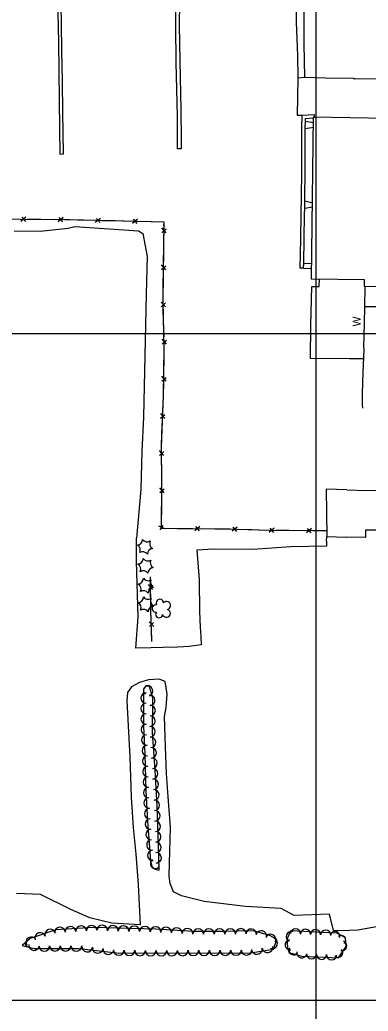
# Model space of a CAD drawing. Extents: x 591954 to 597000, y 198576 to 213500.
# Drawn here: x 593278 to 593539, y 203492 to 204235 of the extents above; entities that cross this region are included whole.
import ezdxf

# ---------------------------------------------------------------- set-up
doc = ezdxf.new("R2010")
doc.units = 0
for name, color, linetype in [('Level 10', 7, 'Continuous'), ('Level 11', 7, 'Continuous'), ('Level 12', 7, 'Continuous'), ('Level 15', 7, 'Continuous'), ('Level 17', 7, 'Continuous'), ('Level 18', 7, 'Continuous')]:
    doc.layers.add(name, color=color, linetype=linetype)

msp = doc.modelspace()

# ---------------------------------------------------------------- linework, layer by layer
at = {"layer": 'Level 10'}
for p, q in [((593500, 204000), (593500, 205500)), ((593500, 203500), (593500, 205000)), ((593500, 203000), (593500, 204500)), ((592000, 204000), (594000, 204000)), ((592500, 204000), (594000, 204000)), ((593000, 204000), (595500, 204000)), ((593500, 204000), (595500, 204000)), ((593500, 202500), (593500, 204000)), ((592000, 203500), (594000, 203500)), ((592500, 203500), (594000, 203500)), ((593000, 203500), (595500, 203500)), ((593000, 203500), (595000, 203500)), ((593500, 202000), (593500, 203500))]:
    msp.add_line(p, q, dxfattribs=at)
at = {"layer": 'Level 11'}
for points in [[(593491.74, 204153.53), (593491.73, 204154.4), (593491.86, 204158.73)], [(593491.86, 204158.73), (593491.93, 204161.21), (593497.57, 204161.63)], [(593491.44, 204099.24), (593491.48, 204101.96), (593491.69, 204121.11), (593491.82, 204139.27), (593491.74, 204153.53)], [(593491.35, 204093.73), (593491.44, 204099.24)], [(593490.59, 204052.65), (593490.93, 204070.88), (593491.28, 204089.48), (593491.35, 204093.73)], [(593490.43, 204048.85), (593490.53, 204048.85)], [(593490.53, 204048.85), (593490.59, 204052.65)]]:
    msp.add_lwpolyline(points, dxfattribs=at)
at = {"layer": 'Level 12'}
msp.add_lwpolyline([(593496.08, 204040.92), (593536, 204040.42), (593535.94, 204035.48), (593662.44, 204033.87), (593663.27, 204099.08), (593664.03, 204159.04), (593497.7, 204162.2), (593496.08, 204040.92)], dxfattribs=at)
at = {"layer": 'Level 15'}
for p, q in [((593282.45, 204087.13), (593278.7, 204083.94)), ((593282.25, 204083.9), (593279.49, 204087.1)), ((593310.31, 204086.8), (593306.56, 204083.6)), ((593310.1, 204083.56), (593307.35, 204086.76)), ((593338.19, 204086.22), (593334.4, 204083.07)), ((593337.94, 204082.99), (593335.22, 204086.22)), ((593366.04, 204085.6), (593362.25, 204082.44)), ((593365.8, 204082.36), (593363.07, 204085.6)), ((593384.33, 204075.66), (593387.53, 204078.42)), ((593387.57, 204075.45), (593384.37, 204079.21)), ((593384, 204047.8), (593387.21, 204050.56)), ((593387.24, 204047.6), (593384.05, 204051.35)), ((593387.08, 204019.8), (593383.74, 204023.44)), ((593383.84, 204019.89), (593386.93, 204022.77)), ((593387.8, 203991.96), (593384.46, 203995.59)), ((593384.55, 203992.04), (593387.65, 203994.92)), ((593384.2, 203964.25), (593387.42, 203966.99)), ((593387.43, 203964.02), (593384.26, 203967.8)), ((593383.34, 203936.44), (593386.62, 203939.11)), ((593386.57, 203936.14), (593383.48, 203939.98)), ((593385.82, 203908.39), (593382.53, 203912.06)), ((593382.58, 203908.51), (593385.71, 203911.36)), ((593382.82, 203880.7), (593386.02, 203883.46)), ((593386.05, 203880.49), (593382.86, 203884.24)), ((593386.12, 203853.65), (593382.14, 203855.44)), ((593382.98, 203852.69), (593385.21, 203855.81)), ((593412.82, 203855.09), (593409.07, 203851.89)), ((593412.62, 203851.85), (593409.85, 203855.05)), ((593440.71, 203854.66), (593436.9, 203851.54)), ((593440.44, 203851.43), (593437.75, 203854.68)), ((593468.52, 203853.87), (593464.78, 203850.66)), ((593468.33, 203850.63), (593465.55, 203853.82)), ((593496.38, 203853.69), (593492.64, 203850.47)), ((593496.19, 203850.45), (593493.41, 203853.64)), ((593377.59, 203807.93), (593374.29, 203811.59)), ((593374.35, 203808.04), (593377.47, 203810.89)), ((593378.25, 203780.1), (593374.9, 203783.71)), ((593375.01, 203780.17), (593378.09, 203783.06))]:
    msp.add_line(p, q, dxfattribs=at)
for points in [[(593507.48, 203851.88), (593464.82, 203852.16), (593432.65, 203853.17), (593396.77, 203853.5), (593384.01, 203853.59), (593384.39, 203886.95), (593383.99, 203914.81), (593385.51, 203953.34), (593386.13, 203989.04), (593385.23, 204024.14), (593385.92, 204083.41), (593315.64, 204084.99), (593278.15, 204085.44), (593248.49, 204085.89)], [(593293.55, 204085.26), (593283.59, 204085.38)], [(593304.87, 204085.12), (593293.55, 204085.26)], [(593321.41, 204084.86), (593315.64, 204084.99), (593311.45, 204085.04)], [(593332.73, 204084.61), (593321.41, 204084.86)], [(593349.26, 204084.24), (593339.31, 204084.46)], [(593360.58, 204083.98), (593349.26, 204084.24)], [(593377.11, 204083.61), (593367.16, 204083.83)], [(593385.89, 204080.9), (593385.92, 204083.41), (593377.11, 204083.61)], [(593385.7, 204064.36), (593385.81, 204074.32)], [(593385.57, 204053.04), (593385.7, 204064.36)], [(593385.37, 204036.5), (593385.49, 204046.46)], [(593385.24, 204025.18), (593385.37, 204036.5)], [(593536.35, 204035.47), (593536.09, 204019.41), (593535.61, 203997.24), (593535.35, 203990.68), (593535.55, 203987.95), (593535.03, 203970.66), (593534.46, 203954.99), (593534.32, 203946.27), (593534.54, 203943.99)], [(593385.63, 204008.65), (593385.37, 204018.6)], [(593385.92, 203997.33), (593385.63, 204008.65)], [(593385.99, 203980.79), (593386.13, 203989.04), (593386.09, 203990.75)], [(593385.79, 203969.48), (593385.99, 203980.79)], [(593385.49, 203952.94), (593385.51, 203953.34), (593385.68, 203962.89)], [(593385.05, 203941.63), (593385.49, 203952.94)], [(593384.39, 203925.1), (593384.79, 203935.05)], [(593384, 203913.79), (593383.99, 203914.81), (593384.39, 203925.1)], [(593384.24, 203897.25), (593384.1, 203907.21)], [(593384.38, 203885.93), (593384.39, 203886.95), (593384.24, 203897.25)], [(593384.19, 203869.39), (593384.3, 203879.35)], [(593384.06, 203858.07), (593384.19, 203869.39)], [(593396.06, 203853.5), (593386.1, 203853.57)], [(593407.38, 203853.4), (593396.77, 203853.5), (593396.06, 203853.5)], [(593423.92, 203853.25), (593413.96, 203853.34)], [(593435.24, 203853.09), (593432.65, 203853.17), (593423.92, 203853.25)], [(593451.77, 203852.57), (593441.82, 203852.88)], [(593463.08, 203852.21), (593451.77, 203852.57)], [(593479.62, 203852.06), (593469.67, 203852.12)], [(593490.94, 203851.99), (593479.62, 203852.06)], [(593507.48, 203851.88), (593497.53, 203851.94)], [(593376.86, 203768.93), (593376.14, 203791.93), (593375.69, 203817.41)], [(593375.76, 203813.32), (593375.69, 203817.41)], [(593376.05, 203796.78), (593375.88, 203806.74)], [(593376.34, 203785.47), (593376.14, 203791.93), (593376.05, 203796.78)], [(593376.86, 203768.93), (593376.55, 203778.89)]]:
    msp.add_lwpolyline(points, dxfattribs=at)
at = {"layer": 'Level 17'}
for points in [[(593485.86, 204580.42), (593480.7, 204580.15), (593480.84, 204550.99), (593481.16, 204521.21), (593481.51, 204490.04), (593481.9, 204467.08), (593482.08, 204443.45), (593482.6, 204418.53), (593482.77, 204396.18), (593483.33, 204370.78), (593483.33, 204347.33), (593484.45, 204308.9), (593485.17, 204285.57), (593485.04, 204257.05), (593485.05, 204233.36), (593485.99, 204208.39), (593486.13, 204191.36)], [(593491.35, 204191.75), (593490.95, 204217.15), (593490.83, 204242.38), (593490.19, 204277.59), (593490.04, 204299.44), (593489.07, 204327.02), (593488.67, 204356.99), (593488.9, 204382.04), (593488.47, 204404.64), (593488.22, 204419.76), (593488.18, 204445.43), (593487.77, 204472.77), (593487.51, 204495.5), (593487.01, 204519.42), (593486.03, 204549.99), (593486.02, 204573.07), (593485.86, 204580.42)], [(593306.35, 204240.98), (593306.78, 204217.79), (593307.16, 204197.21), (593307.35, 204174.36), (593307.48, 204153.58), (593307.88, 204134.38), (593310.59, 204134.68), (593309.97, 204165.74), (593309.89, 204188.98), (593309.34, 204211.77), (593309.04, 204232.56), (593308.62, 204257.75)], [(593395.91, 204138.28), (593395.91, 204163.08), (593395.02, 204202.85), (593394.79, 204230.62), (593394.75, 204248.19)], [(593397.49, 204248.15), (593397.3, 204231), (593397.87, 204204.25), (593398.59, 204167.38), (593398.71, 204145.6), (593398.72, 204138.34), (593395.91, 204138.28)], [(593527.72, 204191.13), (593506.9, 204191.39), (593491.35, 204191.75), (593486.13, 204191.36), (593485.82, 204163.59), (593489.5, 204163.53)], [(593527.72, 204191.13), (593529.09, 204191.1)], [(593529.09, 204191.1), (593547.71, 204190.74), (593558.08, 204190.68), (593558.2, 204178.33), (593565.25, 204178.2)], [(593490.43, 204048.85), (593488.03, 204048.9), (593488.43, 204070.92), (593488.78, 204089.52), (593488.98, 204101.99), (593489.19, 204121.14), (593489.32, 204139.27), (593489.23, 204154.43), (593489.5, 204163.53), (593498.32, 204164.2), (593498.4, 204161.7)], [(593497.95, 204157.73), (593491.86, 204158.73)], [(593491.74, 204153.53), (593498.25, 204154.58)], [(593491.44, 204099.24), (593497.33, 204097.91)], [(593497.22, 204094.65), (593491.35, 204093.73)], [(593273.65, 204076.77), (593293.05, 204076.53), (593314.17, 204078.95), (593319.18, 204080.13), (593366.77, 204076.74), (593370.07, 204074.96), (593373.38, 204057.63), (593372.53, 204029.62), (593370.42, 203937.26), (593369.23, 203911.59), (593368.51, 203882.8), (593365.39, 203846.5)], [(593522.9, 203882.72), (593537.58, 203882.17), (593556.19, 203882.61), (593564.65, 203882.45), (593592.62, 203882.26), (593609.86, 203881.67), (593628.07, 203881.37), (593641.43, 203881.22), (593662.41, 203881.14), (593682.39, 203880.65), (593697.81, 203880.8), (593713.74, 203880.2), (593750.77, 203879.3), (593764.52, 203879.3), (593789.98, 203878.68), (593801.21, 203878.54), (593802.02, 203895.8), (593802.42, 203906.11), (593802.65, 203984.47), (593802.72, 203997.23), (593802.68, 204019.2), (593803.23, 204031.91), (593803.51, 204045.75), (593803.66, 204061.55)], [(593490.53, 204048.85), (593496.33, 204048.71)], [(593490.59, 204052.66), (593496.39, 204052.47)], [(593524.78, 203980.85), (593495.62, 203981.19), (593496.04, 204005.78), (593496.61, 204035.08), (593502.24, 204035.17), (593502.37, 204040.66)], [(593536.1, 204020.19), (593549.92, 204020.22), (593572.24, 204019.95), (593594.81, 204019.51), (593624.36, 204018.67), (593635.86, 204018.45), (593636.05, 204005.03), (593636.24, 204000.2), (593654.21, 204000.08), (593669.03, 204000.03), (593676.4, 203999.9), (593695.02, 203999.31)], [(593535.34, 203980.9), (593524.78, 203980.85)], [(593522.9, 203882.72), (593507.4, 203883.06), (593507.96, 203847.64), (593522.67, 203847.06)], [(593507.75, 203844.28), (593507.74, 203840.4), (593480.96, 203839.94), (593452.35, 203838.03), (593423.11, 203838.18), (593410.45, 203837.5), (593412.25, 203815.23), (593412.39, 203791.33), (593412.95, 203779.75), (593413.62, 203772.56), (593413.78, 203766.51), (593404.82, 203765.27), (593396.17, 203764.72), (593385.16, 203764.31), (593376.08, 203764.28), (593364.73, 203763.82), (593366.61, 203787.54), (593365.17, 203829.22), (593365.39, 203846.5)], [(593507.75, 203844.28), (593507.96, 203847.64)], [(593695.81, 203845.23), (593676.86, 203845.11), (593663.62, 203845.33), (593666.12, 203848.11), (593665.78, 203850.96), (593646.9, 203851.15), (593627.98, 203851.26), (593607.22, 203851.52), (593582.4, 203851.86), (593563.8, 203852.35), (593553.77, 203852.4), (593536.9, 203852.47), (593536.82, 203846.93), (593522.67, 203847.06)], [(593518.61, 203551.93), (593512.83, 203552.24), (593509.86, 203564.54), (593483.4, 203563.48), (593473.73, 203568.66), (593447.07, 203570.19), (593416.12, 203573.87), (593398.98, 203578.17), (593393.03, 203581.19), (593390.53, 203587.4), (593389.84, 203592.96), (593389.9, 203602.61), (593390.88, 203629.67), (593389, 203652.47), (593387.85, 203670.01), (593386.92, 203690.05), (593386.19, 203712.64), (593387.5, 203719.56), (593388.39, 203729.56), (593386.67, 203739.05), (593382.25, 203740.79), (593374.23, 203740.22), (593367.46, 203738.19), (593361.65, 203735.01), (593358.6, 203730.73), (593358.11, 203724.52), (593358.94, 203705.59), (593360.34, 203682.55), (593361.31, 203652.24), (593362.78, 203629.4), (593364.77, 203609.37), (593366.55, 203586.69), (593367.58, 203566.53), (593368.04, 203556.51), (593346.9, 203557.74), (593330.29, 203561.72), (593316.04, 203567.9), (593293.32, 203579.23), (593275.45, 203579.86)], [(593594.52, 203559.72), (593585.54, 203558.49), (593569.47, 203556.79), (593545.24, 203555.03), (593531.22, 203552.59), (593518.61, 203551.93)]]:
    msp.add_lwpolyline(points, dxfattribs=at)
at = {"layer": 'Level 18'}
for points in [[(593375.73, 203604.46), (593376.89, 203600.3), (593379.26, 203598.33), (593382.31, 203597.5), (593381.62, 203623.74), (593380.77, 203645.42), (593379.32, 203672.4), (593377.34, 203700.66), (593377.65, 203726.36), (593374.83, 203736.02), (593372.37, 203735.81), (593370.55, 203733.16), (593370.44, 203723.07), (593370.52, 203705.53), (593371.45, 203684.44), (593372.27, 203657.24), (593373.44, 203634.12), (593375.73, 203604.46)], [(593470.34, 203545.52), (593465.16, 203548.58), (593452.6, 203551.88), (593430.32, 203551.52), (593408.11, 203551.56), (593379.73, 203553.16), (593333.14, 203554.4), (593304.72, 203552.69), (593285.63, 203546.28), (593279.67, 203540.97), (593288.6, 203538.67), (593322.33, 203538.77), (593350.41, 203535.42), (593379.79, 203535.13), (593450.64, 203535.6), (593467.87, 203538.24), (593470.34, 203545.52)], [(593480.81, 203551.92), (593477.91, 203545.39), (593478.46, 203539.79), (593479.52, 203535.77), (593489.24, 203533.02), (593516.73, 203531.77), (593522.45, 203540.18), (593521.96, 203546.75), (593515.49, 203550.33), (593480.81, 203551.92)]]:
    msp.add_lwpolyline(points, dxfattribs=at)
for centre, radius, start, end in [((593365.55, 203845.43), 4.3, 275.21132, 0.97623), ((593363.85, 203837.39), 4.3, 335.21132, 60.97623), ((593373.36, 203847.99), 4.3, 215.21132, 300.97623), ((593377.78, 203834.45), 4.3, 95.21133, 180.97624), ((593379.48, 203842.5), 4.3, 155.21133, 240.97624), ((593365.92, 203831.13), 4.3, 275.21132, 0.97623), ((593369.97, 203831.9), 4.3, 35.21133, 120.97624), ((593373.73, 203833.68), 4.3, 215.21132, 300.97623), ((593364.22, 203823.08), 4.3, 335.21132, 60.97623), ((593378.15, 203820.15), 4.3, 95.21133, 180.97624), ((593379.85, 203828.19), 4.3, 155.21133, 240.97624), ((593366.12, 203816.23), 4.3, 275.21132, 0.97623), ((593370.34, 203817.59), 4.3, 35.21133, 120.97624), ((593373.93, 203818.79), 4.3, 215.21132, 300.97623), ((593364.42, 203808.19), 4.3, 335.21132, 60.97623), ((593378.36, 203805.25), 4.3, 95.21133, 180.97624), ((593380.05, 203813.29), 4.3, 155.21133, 240.97624), ((593366.16, 203802.32), 4.3, 275.21132, 0.97623), ((593370.54, 203802.7), 4.3, 35.21133, 120.97624), ((593373.97, 203804.88), 4.3, 215.21132, 300.97623), ((593380.09, 203799.38), 4.3, 155.21133, 240.97624), ((593364.46, 203794.28), 4.3, 335.21132, 60.97623), ((593378.4, 203791.34), 4.3, 95.21133, 180.97624), ((593379.79, 203793.7), 2.78, 78.07156, 279.08261), ((593382.79, 203797.78), 2.78, 1.39455, 209.16754), ((593387.83, 203795.92), 2.97, 278.42366, 139.65754), ((593370.58, 203788.79), 4.3, 35.21133, 120.97624), ((593382.25, 203789.31), 2.61, 140.77971, 358.71232), ((593387.72, 203790.07), 2.97, 196.07448, 79.04774), ((593373.89, 203732.24), 3.35, 54.6886, 234.67328), ((593373.79, 203731.77), 3.78, 289.53141, 109.51608), ((593372.54, 203726.55), 3.95, 89.40518, 269.38986), ((593375.21, 203724.8), 3.91, 274.89486, 94.87954), ((593372.52, 203718.69), 3.95, 90.2835, 270.26818), ((593375.47, 203717.16), 3.95, 269.31083, 89.2955), ((593372.56, 203710.8), 3.95, 90.29076, 270.27544), ((593375.38, 203709.26), 3.95, 269.31074, 89.29541), ((593372.73, 203702.97), 3.95, 92.14971, 272.13439), ((593375.42, 203701.3), 3.94, 271.25729, 91.24197), ((593373.05, 203695.1), 3.95, 92.52717, 272.51184), ((593375.78, 203693.33), 3.95, 274.02501, 94.00969), ((593373.38, 203687.21), 3.95, 92.39663, 272.38131), ((593373.67, 203679.3), 3.95, 91.74271, 271.72738), ((593376.34, 203685.45), 3.95, 274.03225, 94.01693), ((593373.91, 203671.41), 3.95, 91.73545, 271.72013), ((593376.89, 203677.58), 3.95, 274.02501, 94.00969), ((593374.15, 203663.52), 3.95, 91.74293, 271.7276), ((593377.39, 203669.73), 3.95, 273.23943, 93.22411), ((593377.82, 203661.85), 3.95, 273.06509, 93.04976), ((593374.44, 203655.66), 3.95, 92.56342, 272.5481), ((593378.24, 203653.97), 3.95, 273.06509, 93.04976), ((593374.82, 203647.79), 3.95, 92.89798, 272.88266), ((593378.64, 203646.1), 3.95, 272.75262, 92.73729), ((593375.21, 203639.9), 3.95, 92.89073, 272.87541), ((593378.98, 203638.23), 3.95, 272.27303, 92.25771), ((593375.69, 203632.07), 3.95, 94.09069, 274.07537), ((593379.29, 203630.34), 3.95, 272.27303, 92.25771), ((593376.27, 203624.21), 3.95, 94.43253, 274.41721), ((593379.57, 203622.47), 3.95, 271.77173, 91.7564), ((593376.88, 203616.34), 3.95, 94.42529, 274.40997), ((593379.79, 203614.59), 3.95, 271.48874, 91.47342), ((593377.46, 203608.51), 3.9, 94.43171, 274.41638), ((593380, 203606.7), 3.95, 271.49581, 91.48049), ((593379.41, 203602.34), 3.71, 123.23269, 303.21736), ((593379.78, 203601.11), 2.6, 243.11228, 63.09696), ((593331.75, 203552.11), 3.99, 1.87308, 181.85776), ((593339.62, 203552.13), 4, 358.48816, 178.47284), ((593347.61, 203551.92), 4, 358.48081, 178.46548), ((593293.1, 203546.58), 4, 18.56501, 198.54969), ((593300.68, 203549.13), 4, 18.56273, 198.54741), ((593307.96, 203550.67), 3.98, 5.25941, 185.24408), ((593315.85, 203551.26), 4, 3.436, 183.42068), ((593323.83, 203551.74), 4, 3.43557, 183.42025), ((593355.6, 203551.71), 4, 358.48797, 178.47265), ((593363.59, 203551.49), 4, 358.48797, 178.47265), ((593371.58, 203551.28), 4, 358.48816, 178.47284), ((593379.54, 203551.01), 4, 357.6629, 177.64758), ((593387.49, 203550.63), 4, 356.78768, 176.77235), ((593395.47, 203550.18), 4, 356.79523, 176.77991), ((593403.45, 203549.73), 4, 356.78768, 176.77235), ((593411.55, 203549.48), 4, 359.69226, 179.67694), ((593419.55, 203549.45), 4, 359.90732, 179.892), ((593427.55, 203549.45), 4, 0.05783, 180.04251), ((593435.57, 203549.52), 4, 0.91795, 180.90263), ((593443.56, 203549.64), 4, 0.91079, 180.89546), ((593451.3, 203549.4), 3.96, 355.2164, 175.20108), ((593458.76, 203548.1), 4, 345.30386, 165.28854), ((593465.79, 203545.48), 3.97, 333.54916, 153.53383), ((593481.18, 203547.63), 3.75, 67.97362, 247.9583), ((593484.45, 203549.8), 3.74, 357.37831, 177.36298), ((593491.96, 203549.43), 3.78, 357.36966, 177.35434), ((593499.51, 203549.08), 3.78, 357.37758, 177.36225), ((593507.07, 203548.73), 3.78, 357.36966, 177.35434), ((593514.09, 203547.82), 3.69, 346.97052, 166.9552), ((593518.77, 203545.16), 3.34, 307.64791, 127.63259), ((593284.06, 203542.02), 2.02, 124.78452, 304.7692), ((593286.44, 203543.46), 3.92, 32.55622, 212.5409), ((593288.55, 203541.28), 3.97, 172.12893, 352.1136), ((593467.09, 203542.57), 3.9, 249.90334, 69.88801), ((593480.47, 203541.46), 3.77, 98.56548, 278.55016), ((593519.37, 203540.71), 3.57, 253.11786, 73.10253), ((593296.19, 203540.78), 4, 180.19401, 0.17869), ((593304.18, 203540.81), 4, 180.18684, 0.17152), ((593312.17, 203540.83), 4, 180.18684, 0.17152), ((593320.22, 203540.74), 3.99, 178.58651, 358.57118), ((593328.38, 203540.16), 4, 173.18937, 353.17405), ((593336.31, 203539.21), 4, 173.19734, 353.18201), ((593344.25, 203538.26), 4, 173.18937, 353.17405), ((593352.05, 203537.62), 3.99, 177.5312, 357.51588), ((593359.96, 203537.42), 4, 179.44139, 359.42607), ((593367.96, 203537.34), 4, 179.44863, 359.4333), ((593375.95, 203537.26), 4, 179.46296, 359.44764), ((593383.91, 203537.25), 4, 180.38757, 0.37225), ((593391.9, 203537.3), 4, 180.38036, 0.36504), ((593399.9, 203537.35), 4, 180.38753, 0.3722), ((593407.89, 203537.41), 4, 180.38753, 0.3722), ((593415.89, 203537.46), 4, 180.38036, 0.36504), ((593423.88, 203537.51), 4, 180.38753, 0.3722), ((593431.87, 203537.57), 4, 180.38753, 0.3722), ((593439.87, 203537.62), 4, 180.38041, 0.36508), ((593447.81, 203537.76), 3.99, 181.67293, 1.65761), ((593455.49, 203538.46), 4, 188.7135, 8.69818), ((593463.39, 203539.67), 4, 188.72058, 8.70526), ((593482.96, 203537.39), 3.44, 151.75431, 331.73899), ((593489.18, 203535.46), 3.76, 169.97229, 349.95696), ((593496.4, 203534.68), 3.78, 177.40785, 357.39253), ((593503.96, 203534.33), 3.78, 177.40785, 357.39253), ((593511.51, 203533.99), 3.78, 177.40785, 357.39253), ((593516.37, 203535.59), 3.48, 224.9086, 44.89328)]:
    msp.add_arc(centre, radius, start, end, dxfattribs=at)

# ---------------------------------------------------------------- texts
at = {"layer": 'Level 15'}
msp.add_text('W', height=6, rotation=90, dxfattribs=at).set_placement((593533.18, 204005.09))

doc.saveas('drawing.dxf')
